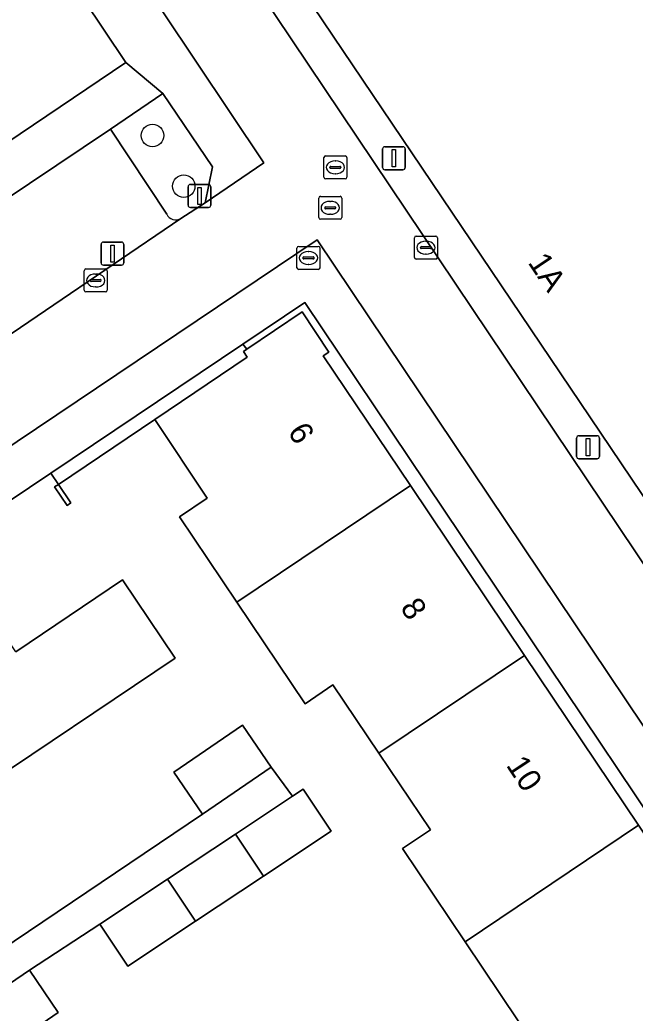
# Model space of a CAD drawing. Extents: x 158793 to 159888, y 384317 to 385256.
# Drawn here: x 159004.84 to 159031.61, y 384426.54 to 384469.76 of the extents above; entities that cross this region are included whole.
import ezdxf

# ---------------------------------------------------------------- set-up
doc = ezdxf.new("R2010")
doc.units = 0
for name, color, linetype in [('IMGEO_Boom', 7, 'Continuous'), ('IMGEO_Brandkraan', 7, 'Continuous'), ('IMGEO_Erf', 7, 'Continuous'), ('IMGEO_Groenvoorziening', 7, 'Continuous'), ('IMGEO_Haag', 7, 'Continuous'), ('IMGEO_Kolk', 7, 'Continuous'), ('IMGEO_Lichtmast', 7, 'Continuous'), ('IMGEO_Muur', 7, 'Continuous'), ('IMGEO_Pand', 7, 'Continuous'), ('IMGEO_Pand_nummerreeks', 7, 'Continuous'), ('IMGEO_Parkeervlak_open', 7, 'Continuous'), ('IMGEO_Rijbaan_lokaal_open', 7, 'Continuous'), ('IMGEO_Rioolput', 7, 'Continuous'), ('IMGEO_Verkeersbordpaal', 7, 'Continuous'), ('IMGEO_Voetpad_open', 7, 'Continuous')]:
    doc.layers.add(name, color=color, linetype=linetype)

msp = doc.modelspace()

# ---------------------------------------------------------------- linework, layer by layer
at = {"layer": 'IMGEO_Boom'}
for centre in [(159010.609, 384464.735), (159011.967, 384462.527)]:
    msp.add_circle(centre, 0.489, dxfattribs=at)
at = {"layer": 'IMGEO_Brandkraan'}
for p, q in [((159016.896, 384458.979), (159016.896, 384459.831)), ((159016.971, 384459.905), (159017.823, 384459.905)), ((159017.384, 384459.685), (159017.409, 384459.685)), ((159017.897, 384459.831), (159017.897, 384458.979)), ((159017.155, 384459.399), (159017.155, 384459.411)), ((159017.593, 384459.362), (159017.195, 384459.362)), ((159017.198, 384459.448), (159017.596, 384459.448)), ((159017.639, 384459.411), (159017.639, 384459.399)), ((159017.823, 384458.905), (159016.971, 384458.905)), ((159017.407, 384459.125), (159017.382, 384459.125))]:
    msp.add_line(p, q, dxfattribs=at)
for points in [[(159016.896, 384458.979), (159016.896, 384459.831)], [(159016.971, 384459.905), (159017.823, 384459.905)], [(159017.897, 384459.831), (159017.897, 384458.979)], [(159017.823, 384458.905), (159016.971, 384458.905)]]:
    msp.add_lwpolyline(points, dxfattribs=at)
for centre, radius, start, end in [((159016.973, 384459.829), 0.0765, 91.552, 178.448), ((159016.973, 384459.829), 0.0765, 91.552, 178.448), ((159017.821, 384459.829), 0.0765, 1.552, 88.448), ((159017.821, 384459.829), 0.0765, 1.552, 88.448), ((159017.195, 384459.408), 0.0403, 85.8775, 175.7526), ((159017.192, 384459.398), 0.0366, 178.938, 274.7102), ((159017.596, 384459.405), 0.043, 264.8664, 352.4533), ((159017.6, 384459.41), 0.0386, 1.7309, 96.639), ((159016.973, 384458.981), 0.0765, 181.552, 268.448), ((159016.973, 384458.981), 0.0765, 181.552, 268.448), ((159017.821, 384458.981), 0.0765, 271.552, 358.448), ((159017.821, 384458.981), 0.0765, 271.552, 358.448)]:
    msp.add_arc(centre, radius, start, end, dxfattribs=at)
for centre, major_axis, ratio, start_param, end_param in [((159017.383, 384459.405), (-0.387, 0.002), 0.722429, 4.712389, 7.853982), ((159017.408, 384459.405), (-0.39, 0.002), 0.717154, 1.570796, 4.712389)]:
    msp.add_ellipse(centre, major_axis=major_axis, ratio=ratio, start_param=start_param, end_param=end_param, dxfattribs=at)
at = {"layer": 'IMGEO_Erf'}
for points in [[(159017.243, 384457.47), (159014.545, 384455.657), (159014.714, 384455.432), (159017.118, 384457.054), (159018.275, 384455.311), (159018.034, 384455.151), (159021.833, 384449.497), (159026.797, 384442.107), (159031.761, 384434.717), (159037.894, 384425.585), (159038.416, 384425.907)], [(159006.514, 384449.55), (159007.054, 384448.744), (159006.888, 384448.633), (159006.348, 384449.438)]]:
    msp.add_lwpolyline(points, close=True, dxfattribs=at)
for points in [[(159028.062, 384423.922), (159024.216, 384429.649), (159021.49, 384433.707), (159022.701, 384434.522), (159020.461, 384437.851), (159018.46, 384440.824), (159017.249, 384440.009), (159014.279, 384444.423), (159011.778, 384448.141), (159012.989, 384448.956), (159010.714, 384452.37), (159006.514, 384449.55), (159006.179, 384450.036), (158998.792, 384445.072)], [(159004.658, 384442.26), (159009.298, 384445.399), (159011.59, 384441.982), (159002.689, 384436.012)], [(158983.767, 384415.648), (159012.778, 384435.203), (159011.53, 384437.032), (159014.52, 384439.073), (159015.768, 384437.244), (159016.705, 384435.99), (159017.165, 384436.296), (159018.383, 384434.462), (159015.433, 384432.504), (159012.484, 384430.545), (159009.534, 384428.586), (159008.316, 384430.42), (159005.25, 384428.408), (159006.503, 384426.566), (159003.555, 384424.561)]]:
    msp.add_lwpolyline(points, dxfattribs=at)
at = {"layer": 'IMGEO_Groenvoorziening'}
for points in [[(159030.087, 384451.818), (159009.399, 384482.514), (159008.108, 384481.658), (159049.456, 384420.063), (159050.534, 384418.464), (159051.932, 384419.406)], [(159010.714, 384452.37), (159014.735, 384455.085), (159014.568, 384455.334), (159014.714, 384455.432), (159014.545, 384455.657), (159006.179, 384450.036), (159006.514, 384449.55)]]:
    msp.add_lwpolyline(points, close=True, dxfattribs=at)
msp.add_lwpolyline([(159011.846, 384461.124), (159012.899, 384461.808), (159013.217, 384463.362), (159011.053, 384466.564), (159008.779, 384465.005), (159011.225, 384461.303)], dxfattribs=at)
msp.add_arc((159011.621, 384461.511), 0.447, 207.6762, 300.1651, dxfattribs=at)
at = {"layer": 'IMGEO_Haag'}
msp.add_lwpolyline([(159014.735, 384455.085), (159014.568, 384455.334), (159014.714, 384455.432), (159014.545, 384455.657), (159006.179, 384450.036), (159006.514, 384449.55), (159010.714, 384452.37)], close=True, dxfattribs=at)
at = {"layer": 'IMGEO_Kolk'}
for p, q in [((159022.008, 384459.427), (159022.008, 384460.279)), ((159022.083, 384460.353), (159022.935, 384460.353)), ((159022.496, 384460.133), (159022.521, 384460.133)), ((159023.009, 384460.279), (159023.009, 384459.427)), ((159022.267, 384459.847), (159022.267, 384459.859)), ((159022.705, 384459.81), (159022.307, 384459.81)), ((159022.31, 384459.896), (159022.708, 384459.896)), ((159022.751, 384459.859), (159022.751, 384459.847)), ((159022.935, 384459.353), (159022.083, 384459.353)), ((159022.519, 384459.573), (159022.494, 384459.573)), ((159007.637, 384457.998), (159007.637, 384458.85)), ((159007.712, 384458.924), (159008.564, 384458.924)), ((159008.638, 384458.85), (159008.638, 384457.998)), ((159007.896, 384458.418), (159007.896, 384458.43)), ((159008.334, 384458.381), (159007.936, 384458.381)), ((159007.939, 384458.467), (159008.337, 384458.467)), ((159008.125, 384458.704), (159008.15, 384458.704)), ((159008.38, 384458.43), (159008.38, 384458.418)), ((159008.148, 384458.144), (159008.123, 384458.144)), ((159008.564, 384457.924), (159007.712, 384457.924))]:
    msp.add_line(p, q, dxfattribs=at)
for points in [[(159022.008, 384459.427), (159022.008, 384460.279)], [(159022.083, 384460.353), (159022.935, 384460.353)], [(159023.009, 384460.279), (159023.009, 384459.427)], [(159022.935, 384459.353), (159022.083, 384459.353)], [(159007.637, 384457.998), (159007.637, 384458.85)], [(159007.712, 384458.924), (159008.564, 384458.924)], [(159008.638, 384458.85), (159008.638, 384457.998)], [(159008.564, 384457.924), (159007.712, 384457.924)]]:
    msp.add_lwpolyline(points, dxfattribs=at)
for centre, radius, start, end in [((159022.085, 384460.277), 0.0765, 91.552, 178.448), ((159022.085, 384460.277), 0.0765, 91.552, 178.448), ((159022.933, 384460.277), 0.0765, 1.552, 88.448), ((159022.933, 384460.277), 0.0765, 1.552, 88.448), ((159022.307, 384459.856), 0.0403, 85.8775, 175.7526), ((159022.304, 384459.846), 0.0366, 178.938, 274.7102), ((159022.708, 384459.853), 0.043, 264.8664, 352.4533), ((159022.712, 384459.858), 0.0386, 1.7309, 96.639), ((159022.085, 384459.429), 0.0765, 181.552, 268.448), ((159022.085, 384459.429), 0.0765, 181.552, 268.448), ((159022.933, 384459.429), 0.0765, 271.552, 358.448), ((159022.933, 384459.429), 0.0765, 271.552, 358.448), ((159007.714, 384458.848), 0.0765, 91.552, 178.448), ((159007.714, 384458.848), 0.0765, 91.552, 178.448), ((159008.562, 384458.848), 0.0765, 1.552, 88.448), ((159008.562, 384458.848), 0.0765, 1.552, 88.448), ((159007.936, 384458.427), 0.0403, 85.8775, 175.7526), ((159007.933, 384458.417), 0.0366, 178.938, 274.7102), ((159008.337, 384458.424), 0.043, 264.8664, 352.4533), ((159008.341, 384458.429), 0.0386, 1.7309, 96.639), ((159007.714, 384458), 0.0765, 181.552, 268.448), ((159007.714, 384458), 0.0765, 181.552, 268.448), ((159008.562, 384458), 0.0765, 271.552, 358.448), ((159008.562, 384458), 0.0765, 271.552, 358.448)]:
    msp.add_arc(centre, radius, start, end, dxfattribs=at)
for centre, major_axis, ratio, start_param, end_param in [((159022.495, 384459.853), (-0.387, 0.002), 0.722429, 4.712389, 7.853982), ((159022.52, 384459.853), (-0.39, 0.002), 0.717154, 1.570796, 4.712389), ((159008.124, 384458.424), (-0.387, 0.002), 0.722429, 4.712389, 7.853982), ((159008.149, 384458.424), (-0.39, 0.002), 0.717154, 1.570796, 4.712389)]:
    msp.add_ellipse(centre, major_axis=major_axis, ratio=ratio, start_param=start_param, end_param=end_param, dxfattribs=at)
at = {"layer": 'IMGEO_Lichtmast'}
for p, q in [((159020.619, 384463.345), (159020.619, 384464.145)), ((159020.619, 384464.145), (159020.619, 384463.345)), ((159020.719, 384464.245), (159021.509, 384464.245)), ((159021.509, 384464.245), (159020.719, 384464.245)), ((159021.609, 384464.145), (159021.609, 384463.345)), ((159021.609, 384463.345), (159021.609, 384464.145)), ((159021.509, 384463.245), (159020.719, 384463.245)), ((159020.719, 384463.245), (159021.509, 384463.245)), ((159008.37, 384459.192), (159008.37, 384459.992)), ((159008.37, 384459.992), (159008.37, 384459.192)), ((159008.47, 384460.092), (159009.26, 384460.092)), ((159009.26, 384460.092), (159008.47, 384460.092)), ((159009.36, 384459.992), (159009.36, 384459.192)), ((159009.36, 384459.192), (159009.36, 384459.992)), ((159009.26, 384459.092), (159008.47, 384459.092)), ((159008.47, 384459.092), (159009.26, 384459.092)), ((159029.066, 384450.768), (159029.066, 384451.568)), ((159029.066, 384451.568), (159029.066, 384450.768)), ((159029.166, 384451.668), (159029.956, 384451.668)), ((159029.956, 384451.668), (159029.166, 384451.668)), ((159030.056, 384451.568), (159030.056, 384450.768)), ((159030.056, 384450.768), (159030.056, 384451.568)), ((159029.956, 384450.668), (159029.166, 384450.668)), ((159029.166, 384450.668), (159029.956, 384450.668))]:
    msp.add_line(p, q, dxfattribs=at)
for points in [[(159021.039, 384464.12), (159021.189, 384464.12), (159021.189, 384463.37), (159021.039, 384463.37), (159021.039, 384464.12)], [(159008.79, 384459.967), (159008.94, 384459.967), (159008.94, 384459.217), (159008.79, 384459.217), (159008.79, 384459.967)], [(159029.486, 384451.543), (159029.636, 384451.543), (159029.636, 384450.793), (159029.486, 384450.793), (159029.486, 384451.543)]]:
    msp.add_lwpolyline(points, dxfattribs=at)
for centre, start, end in [((159020.719, 384464.145), 90, 180), ((159020.719, 384464.145), 90, 180), ((159021.509, 384464.145), 0, 90), ((159021.509, 384464.145), 360, 90), ((159020.719, 384463.345), 180, 270), ((159020.719, 384463.345), 180, 270), ((159021.509, 384463.345), 270, 0), ((159021.509, 384463.345), 270, 0), ((159008.47, 384459.992), 90, 180), ((159008.47, 384459.992), 90, 180), ((159009.26, 384459.992), 0, 90), ((159009.26, 384459.992), 360, 90), ((159008.47, 384459.192), 180, 270), ((159008.47, 384459.192), 180, 270), ((159009.26, 384459.192), 270, 0), ((159009.26, 384459.192), 270, 0), ((159029.166, 384451.568), 90, 180), ((159029.166, 384451.568), 90, 180), ((159029.956, 384451.568), 0, 90), ((159029.956, 384451.568), 360, 90), ((159029.166, 384450.768), 180, 270), ((159029.166, 384450.768), 180, 270), ((159029.956, 384450.768), 270, 0), ((159029.956, 384450.768), 270, 0)]:
    msp.add_arc(centre, 0.1, start, end, dxfattribs=at)
at = {"layer": 'IMGEO_Muur'}
for points in [[(159006.348, 384449.438), (159006.514, 384449.55), (159007.054, 384448.744)], [(159007.054, 384448.744), (159006.888, 384448.633), (159006.348, 384449.438)]]:
    msp.add_lwpolyline(points, dxfattribs=at)
at = {"layer": 'IMGEO_Pand'}
for points in [[(159051.335, 384501.662), (159042.827, 384514.395), (159022.135, 384500.517), (159018.834, 384498.302), (159013.348, 384494.623), (159005.008, 384489.029), (159005.108, 384488.881), (159005.874, 384487.744), (159007.154, 384485.844), (159008.052, 384484.512), (159009.399, 384482.514), (159030.087, 384451.818), (159051.932, 384419.406), (159055.19, 384414.572), (159054.885, 384414.367), (159059.355, 384407.712), (159060.724, 384405.674), (159093.935, 384427.981), (159094.071, 384427.778), (159099.728, 384431.577), (159096.595, 384436.272), (159093.851, 384440.4), (159092.757, 384439.671)], [(159003.891, 384476.185), (158996.366, 384471.143), (158999.645, 384466.25), (159000.858, 384467.062), (159002.823, 384464.117), (159003.132, 384463.653), (159009.443, 384467.906)], [(159018.034, 384455.151), (159018.275, 384455.311), (159017.118, 384457.054), (159014.714, 384455.432), (159014.568, 384455.334), (159014.735, 384455.085), (159010.714, 384452.37), (159012.989, 384448.956), (159011.778, 384448.141), (159014.279, 384444.423), (159021.833, 384449.497)], [(159006.514, 384449.55), (159006.348, 384449.438), (159006.888, 384448.633), (159007.054, 384448.744)], [(159014.279, 384444.423), (159017.249, 384440.009), (159018.46, 384440.824), (159020.461, 384437.851), (159026.797, 384442.107), (159021.833, 384449.497)], [(159011.59, 384441.982), (159009.298, 384445.399), (159004.658, 384442.26), (159001.847, 384446.411), (158999.142, 384444.592), (158994.463, 384441.445), (158998.723, 384435.101), (159001.871, 384437.215), (159002.689, 384436.012)], [(159020.461, 384437.851), (159022.701, 384434.522), (159021.49, 384433.707), (159024.216, 384429.649), (159031.761, 384434.717), (159026.797, 384442.107)], [(159012.778, 384435.203), (159015.768, 384437.244), (159014.52, 384439.073), (159011.53, 384437.032)], [(159018.383, 384434.462), (159017.165, 384436.296), (159016.705, 384435.99), (159014.215, 384434.338), (159015.433, 384432.504)], [(159031.761, 384434.717), (159024.216, 384429.649), (159028.062, 384423.922), (159029.275, 384424.736), (159031.56, 384421.332), (159037.894, 384425.585)], [(159012.484, 384430.545), (159015.433, 384432.504), (159014.215, 384434.338), (159011.266, 384432.379)], [(159012.484, 384430.545), (159011.266, 384432.379), (159008.316, 384430.42), (159009.534, 384428.586)], [(159002.305, 384426.405), (159003.555, 384424.561), (159006.503, 384426.566), (159005.25, 384428.408)]]:
    msp.add_lwpolyline(points, close=True, dxfattribs=at)
at = {"layer": 'IMGEO_Parkeervlak_open'}
for points in [[(159011.225, 384461.303), (159008.779, 384465.005), (159000.565, 384459.513), (159003.057, 384455.799)], [(159002.994, 384455.113), (159011.846, 384461.124)]]:
    msp.add_lwpolyline(points, dxfattribs=at)
msp.add_arc((159011.621, 384461.511), 0.447, 207.6762, 300.1651, dxfattribs=at)
at = {"layer": 'IMGEO_Rijbaan_lokaal_open'}
msp.add_lwpolyline([(158998.74, 384488.257), (158999.348, 384487.608), (159015.46, 384463.54), (159012.899, 384461.808), (159011.846, 384461.124), (159002.994, 384455.113), (159002.168, 384454.587), (158990.875, 384447.009), (158990.051, 384446.438), (158978.82, 384438.898), (158978.068, 384438.392), (158972.845, 384434.887), (158972.165, 384434.387), (158970.351, 384434.688), (158968.275, 384437.803), (158964.867, 384435.489), (158998.844, 384386.033), (159049.456, 384420.063), (159008.108, 384481.658)], dxfattribs=at)
msp.add_lwpolyline([(159017.774, 384460.19), (159043.895, 384421.261), (159041.344, 384419.489), (159040.331, 384418.81), (159031.302, 384412.733), (159030.507, 384412.198), (159019.222, 384404.615), (159018.471, 384404.103), (159007.355, 384396.638), (159006.62, 384396.109), (159001.248, 384392.51), (159000.579, 384392.073), (158998.84, 384392.408), (158996.748, 384395.467), (158995.635, 384397.2), (158990.453, 384404.922), (158984.192, 384414.211), (158983.393, 384415.396), (158979.027, 384421.873), (158974.75, 384428.194), (158974.445, 384428.713), (158973.327, 384430.334)], close=True, dxfattribs=at)
at = {"layer": 'IMGEO_Rioolput'}
for p, q in [((159018.067, 384462.92), (159018.067, 384463.772)), ((159018.142, 384463.846), (159018.994, 384463.846)), ((159018.555, 384463.626), (159018.58, 384463.626)), ((159019.068, 384463.772), (159019.068, 384462.92)), ((159018.326, 384463.34), (159018.326, 384463.352)), ((159018.764, 384463.303), (159018.366, 384463.303)), ((159018.369, 384463.389), (159018.767, 384463.389)), ((159018.81, 384463.352), (159018.81, 384463.34)), ((159018.994, 384462.846), (159018.142, 384462.846)), ((159018.578, 384463.066), (159018.553, 384463.066)), ((159017.842, 384461.159), (159017.842, 384462.011)), ((159017.917, 384462.085), (159018.769, 384462.085)), ((159018.33, 384461.865), (159018.355, 384461.865)), ((159018.843, 384462.011), (159018.843, 384461.159)), ((159018.101, 384461.579), (159018.101, 384461.591)), ((159018.539, 384461.542), (159018.141, 384461.542)), ((159018.144, 384461.628), (159018.542, 384461.628)), ((159018.585, 384461.591), (159018.585, 384461.579)), ((159018.769, 384461.085), (159017.917, 384461.085)), ((159018.353, 384461.305), (159018.328, 384461.305))]:
    msp.add_line(p, q, dxfattribs=at)
for points in [[(159018.067, 384462.92), (159018.067, 384463.772)], [(159018.142, 384463.846), (159018.994, 384463.846)], [(159019.068, 384463.772), (159019.068, 384462.92)], [(159018.994, 384462.846), (159018.142, 384462.846)], [(159017.842, 384461.159), (159017.842, 384462.011)], [(159017.917, 384462.085), (159018.769, 384462.085)], [(159018.843, 384462.011), (159018.843, 384461.159)], [(159018.769, 384461.085), (159017.917, 384461.085)]]:
    msp.add_lwpolyline(points, dxfattribs=at)
for centre, radius, start, end in [((159018.144, 384463.77), 0.0765, 91.552, 178.448), ((159018.144, 384463.77), 0.0765, 91.552, 178.448), ((159018.992, 384463.77), 0.0765, 1.552, 88.448), ((159018.992, 384463.77), 0.0765, 1.552, 88.448), ((159018.366, 384463.349), 0.0403, 85.8775, 175.7526), ((159018.363, 384463.339), 0.0366, 178.938, 274.7102), ((159018.767, 384463.346), 0.043, 264.8664, 352.4533), ((159018.771, 384463.351), 0.0386, 1.7309, 96.639), ((159018.144, 384462.922), 0.0765, 181.552, 268.448), ((159018.144, 384462.922), 0.0765, 181.552, 268.448), ((159018.992, 384462.922), 0.0765, 271.552, 358.448), ((159018.992, 384462.922), 0.0765, 271.552, 358.448), ((159017.919, 384462.009), 0.0765, 91.552, 178.448), ((159017.919, 384462.009), 0.0765, 91.552, 178.448), ((159018.767, 384462.009), 0.0765, 1.552, 88.448), ((159018.767, 384462.009), 0.0765, 1.552, 88.448), ((159018.141, 384461.588), 0.0403, 85.8775, 175.7526), ((159018.138, 384461.578), 0.0366, 178.938, 274.7102), ((159018.542, 384461.585), 0.043, 264.8664, 352.4533), ((159018.546, 384461.59), 0.0386, 1.7309, 96.639), ((159017.919, 384461.161), 0.0765, 181.552, 268.448), ((159017.919, 384461.161), 0.0765, 181.552, 268.448), ((159018.767, 384461.161), 0.0765, 271.552, 358.448), ((159018.767, 384461.161), 0.0765, 271.552, 358.448)]:
    msp.add_arc(centre, radius, start, end, dxfattribs=at)
for centre, major_axis, ratio, start_param, end_param in [((159018.554, 384463.346), (-0.387, 0.002), 0.722429, 4.712389, 7.853982), ((159018.579, 384463.346), (-0.39, 0.002), 0.717154, 1.570796, 4.712389), ((159018.329, 384461.585), (-0.387, 0.002), 0.722429, 4.712389, 7.853982), ((159018.354, 384461.585), (-0.39, 0.002), 0.717154, 1.570796, 4.712389)]:
    msp.add_ellipse(centre, major_axis=major_axis, ratio=ratio, start_param=start_param, end_param=end_param, dxfattribs=at)
at = {"layer": 'IMGEO_Verkeersbordpaal'}
for p, q in [((159012.156, 384461.701), (159012.156, 384462.501)), ((159012.156, 384462.501), (159012.156, 384461.701)), ((159012.256, 384462.601), (159013.046, 384462.601)), ((159013.046, 384462.601), (159012.256, 384462.601)), ((159013.146, 384462.501), (159013.146, 384461.701)), ((159013.146, 384461.701), (159013.146, 384462.501)), ((159013.046, 384461.601), (159012.256, 384461.601)), ((159012.256, 384461.601), (159013.046, 384461.601))]:
    msp.add_line(p, q, dxfattribs=at)
msp.add_lwpolyline([(159012.576, 384462.476), (159012.726, 384462.476), (159012.726, 384461.726), (159012.576, 384461.726), (159012.576, 384462.476)], dxfattribs=at)
for centre, start, end in [((159012.256, 384462.501), 90, 180), ((159012.256, 384462.501), 90, 180), ((159013.046, 384462.501), 0, 90), ((159013.046, 384462.501), 360, 90), ((159012.256, 384461.701), 180, 270), ((159012.256, 384461.701), 180, 270), ((159013.046, 384461.701), 270, 0), ((159013.046, 384461.701), 270, 0)]:
    msp.add_arc(centre, 0.1, start, end, dxfattribs=at)
at = {"layer": 'IMGEO_Voetpad_open'}
for points in [[(158981.152, 384497.194), (158982.541, 384495.683), (158983.701, 384493.943), (158983.45, 384493.762), (158987.675, 384487.481), (158992.412, 384480.438), (158998.364, 384484.427), (159003.891, 384476.185), (159009.443, 384467.906), (159011.053, 384466.564), (159013.217, 384463.362), (159012.899, 384461.808), (159015.46, 384463.54), (158999.348, 384487.608)], [(159049.456, 384420.063), (158998.844, 384386.033), (158964.867, 384435.489), (158968.275, 384437.803), (158970.419, 384439.296), (158974.871, 384442.203), (158976.481, 384443.312), (158986.921, 384450.32), (158988.475, 384451.371), (158998.98, 384458.421), (159000.565, 384459.513), (159008.779, 384465.005), (159011.053, 384466.564), (159009.443, 384467.906), (159003.132, 384463.653), (158997.867, 384460.106), (158996.604, 384459.255), (158992.076, 384456.215), (158987.548, 384453.176), (158983.02, 384450.136), (158978.493, 384447.097), (158973.965, 384444.058), (158969.438, 384441.019), (158964.91, 384437.98)]]:
    msp.add_lwpolyline(points, dxfattribs=at)
for points in [[(158998.792, 384445.072), (159006.179, 384450.036), (159014.545, 384455.657), (159017.243, 384457.47), (159038.416, 384425.907), (159039.519, 384424.235), (159041.673, 384420.97), (159041.344, 384419.489), (159043.895, 384421.261), (159017.774, 384460.19), (158973.327, 384430.334), (158974.445, 384428.713), (158977.814, 384430.976), (158989.37, 384438.742)], [(159002.305, 384426.405), (159005.25, 384428.408), (159008.316, 384430.42), (159011.266, 384432.379), (159014.215, 384434.338), (159016.705, 384435.99), (159015.768, 384437.244), (159012.778, 384435.203), (158983.767, 384415.648), (158983.393, 384415.396), (158984.192, 384414.211), (158984.55, 384414.451), (158987.565, 384416.462), (158990.403, 384418.371), (158993.346, 384420.366), (158996.288, 384422.361), (158999.354, 384424.398)]]:
    msp.add_lwpolyline(points, close=True, dxfattribs=at)

# ---------------------------------------------------------------- texts
at = {"layer": 'IMGEO_Pand_nummerreeks'}
for s, rotation, p in [('1A', 303.9819, (159026.919, 384459.203)), ('6', 301.9193, (159016.466, 384451.842)), ('8', 303.988, (159021.362, 384444.179)), ('10', 303.373, (159025.974, 384437.329))]:
    msp.add_text(s, height=1, rotation=rotation, dxfattribs=at).set_placement(p)

doc.saveas('drawing.dxf')
